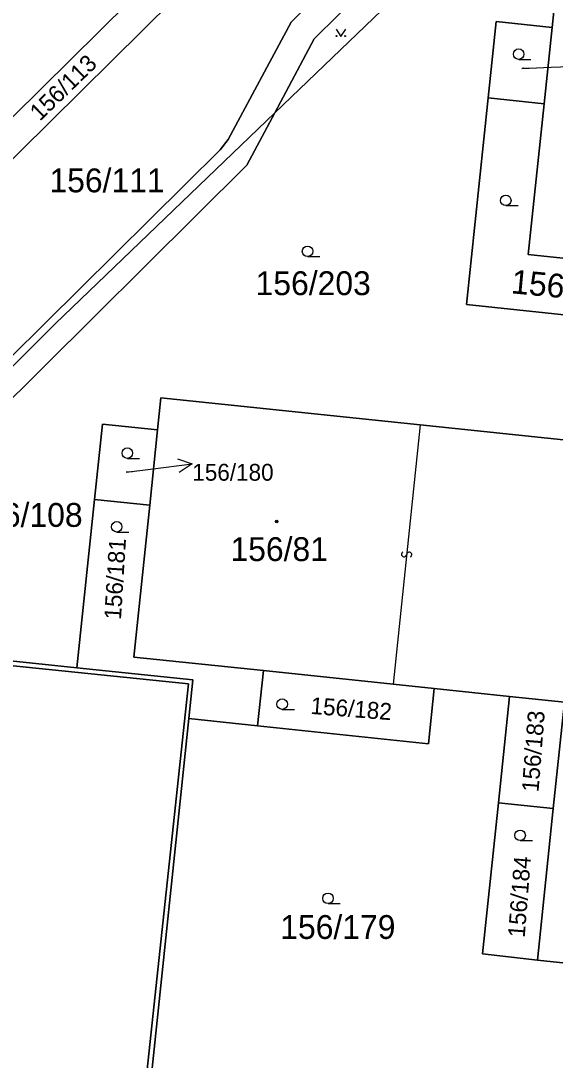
# Model space of a CAD drawing. Extents: x -598233 to -596890, y -1157848 to -1156431.
# Drawn here: x -597749.4 to -597711.3, y -1156820.9 to -1156746.8 of the extents above; entities that cross this region are included whole.
import ezdxf

# ---------------------------------------------------------------- set-up
doc = ezdxf.new("R2010")
doc.units = 0
for name, color, linetype in [('Level 1', 7, 'Continuous'), ('Level 13', 7, 'Continuous'), ('Level 3', 7, 'Continuous'), ('Level 4', 7, 'Continuous'), ('Level 5', 7, 'Continuous'), ('Level 57', 7, 'Continuous'), ('Level 60', 7, 'Continuous')]:
    doc.layers.add(name, color=color, linetype=linetype)

msp = doc.modelspace()

# ---------------------------------------------------------------- linework, layer by layer
at = {"layer": 'Level 1'}
for points in [[(-597750.17, -1156770.82), (-597735.18, -1156755.99), (-597734.6, -1156755.26), (-597730.11, -1156746.9), (-597683.93, -1156701.31), (-597681.14, -1156698.43), (-597679.19, -1156696.78), (-597678.75, -1156696.58)], [(-597760.41, -1156763.93), (-597733.37, -1156737.22), (-597732.06, -1156734.8), (-597732.17, -1156732.25)], [(-597717.97, -1156737.89), (-597718.07, -1156737.79), (-597728.48, -1156748.08), (-597731.29, -1156753.36)], [(-597731.29, -1156753.36), (-597716.61, -1156739.26), (-597717.97, -1156737.89)], [(-597731.89, -1156738.74), (-597756.11, -1156762.68)], [(-597711.51, -1156747.26), (-597711.27, -1156744.96), (-597692.75, -1156746.9)], [(-597716.06, -1156752.28), (-597715.49, -1156746.85), (-597711.51, -1156747.26)], [(-597712.08, -1156752.7), (-597711.51, -1156747.26)], [(-597704.38, -1156768.41), (-597717.61, -1156767.02), (-597716.06, -1156752.28)], [(-597716.06, -1156752.28), (-597712.08, -1156752.7)], [(-597712.08, -1156752.7), (-597713.21, -1156763.46), (-597703.96, -1156764.43)], [(-597731.29, -1156753.36), (-597733.27, -1156757.08), (-597751.4, -1156775.05), (-597757.86, -1156784.17), (-597764.59, -1156790.9)], [(-597753.8, -1156775.21), (-597746.94, -1156768.39), (-597731.29, -1156753.36)], [(-597739.65, -1156775.95), (-597739.41, -1156773.66), (-597720.91, -1156775.59)], [(-597744.14, -1156780.92), (-597743.58, -1156775.54), (-597739.65, -1156775.95)], [(-597720.91, -1156775.59), (-597691.18, -1156778.7)], [(-597740.21, -1156781.33), (-597739.65, -1156775.95)], [(-597744.14, -1156780.92), (-597745.4, -1156792.91)], [(-597744.14, -1156780.92), (-597740.21, -1156781.33)], [(-597732.1, -1156793.12), (-597741.35, -1156792.15), (-597740.21, -1156781.33)], [(-597764.59, -1156790.9), (-597745.4, -1156792.91)], [(-597768.59, -1156802.39), (-597768.42, -1156802.41), (-597767.74, -1156796.33), (-597761.55, -1156791.58), (-597737.44, -1156794.07), (-597740.62, -1156823.77), (-597742.4, -1156823.59)], [(-597745.4, -1156792.91), (-597737.13, -1156793.77), (-597737.42, -1156796.53)], [(-597732.51, -1156797.05), (-597732.1, -1156793.12)], [(-597732.1, -1156793.12), (-597722.85, -1156794.09)], [(-597722.85, -1156794.09), (-597719.92, -1156794.4)], [(-597732.51, -1156797.05), (-597720.33, -1156798.33), (-597719.92, -1156794.4)], [(-597719.92, -1156794.4), (-597714.54, -1156794.96)], [(-597714.54, -1156794.96), (-597715.34, -1156802.54)], [(-597714.54, -1156794.96), (-597710.62, -1156795.37)], [(-597711.42, -1156802.96), (-597710.62, -1156795.37)], [(-597737.42, -1156796.53), (-597740.29, -1156823.96)], [(-597737.42, -1156796.53), (-597732.51, -1156797.05)], [(-597715.34, -1156802.54), (-597716.47, -1156813.31), (-597712.55, -1156813.77)], [(-597715.34, -1156802.54), (-597711.42, -1156802.96)], [(-597712.55, -1156813.77), (-597711.42, -1156802.96)], [(-597694.02, -1156815.41), (-597694.05, -1156815.71), (-597712.55, -1156813.77)]]:
    msp.add_lwpolyline(points, dxfattribs=at)
at = {"layer": 'Level 13'}
for centre, start, end in [((-597722.063, -1156784.82), 121.17184, 353.76184), ((-597721.697, -1156784.861), 301.3863, 173.48429)]:
    msp.add_arc(centre, 0.184, start, end, dxfattribs=at)
at = {"layer": 'Level 3'}
msp.add_lwpolyline([(-597720.91, -1156775.59), (-597722.85, -1156794.09)], dxfattribs=at)
at = {"layer": 'Level 5'}
for p, q in [((-597713.89, -1156749.54), (-597713.015, -1156749.54)), ((-597714.81, -1156759.97), (-597713.935, -1156759.97)), ((-597728.95, -1156763.6), (-597728.075, -1156763.6)), ((-597741.8, -1156777.99), (-597740.925, -1156777.99)), ((-597742.56, -1156783.24), (-597741.685, -1156783.24)), ((-597730.76, -1156795.88), (-597729.885, -1156795.88)), ((-597713.79, -1156805.24), (-597712.915, -1156805.24)), ((-597727.49, -1156809.73), (-597726.615, -1156809.73))]:
    msp.add_line(p, q, dxfattribs=at)
msp.add_lwpolyline([(-597726.911, -1156747.4), (-597726.57, -1156747.91), (-597726.23, -1156747.4)], dxfattribs=at)
for centre, radius in [((-597726.876, -1156747.876), 0.034), ((-597726.265, -1156747.876), 0.034), ((-597713.89, -1156749.165), 0.375), ((-597714.81, -1156759.595), 0.375), ((-597728.95, -1156763.225), 0.375), ((-597741.8, -1156777.615), 0.375), ((-597731.15, -1156782.49), 0.09), ((-597731.15, -1156782.49), 0.0521), ((-597742.56, -1156782.865), 0.375), ((-597730.76, -1156795.505), 0.375), ((-597713.79, -1156804.865), 0.375), ((-597727.49, -1156809.355), 0.375)]:
    msp.add_circle(centre, radius, dxfattribs=at)
at = {"layer": 'Level 57'}
for p, q in [((-597713.66, -1156750.19), (-597711.577, -1156750.104)), ((-597711.577, -1156750.104), (-597708.58, -1156749.98)), ((-597740.146, -1156778.759), (-597737.17, -1156778.38)), ((-597741.88, -1156778.98), (-597740.146, -1156778.759))]:
    msp.add_line(p, q, dxfattribs=at)
msp.add_lwpolyline([(-597738.225, -1156778.01), (-597737.17, -1156778.38), (-597738.099, -1156779.002)], dxfattribs=at)
at = {"layer": 'Level 60'}
for points in [[(-597752.83, -1156773.83), (-597750.17, -1156770.82), (-597735.18, -1156755.99), (-597734.6, -1156755.26), (-597730.11, -1156746.9), (-597683.93, -1156701.31), (-597681.14, -1156698.43), (-597679.19, -1156696.78), (-597678.75, -1156696.58), (-597675.04, -1156699.81), (-597675.83, -1156699.36), (-597676.94, -1156699.05), (-597678.16, -1156699.1), (-597679.43, -1156699.58), (-597680.62, -1156700.99), (-597705.61, -1156725.68), (-597717.97, -1156737.89), (-597718.07, -1156737.79), (-597728.48, -1156748.08), (-597731.29, -1156753.36), (-597746.94, -1156768.39), (-597753.8, -1156775.21)], [(-597756.11, -1156762.68), (-597756.95, -1156763.31), (-597758, -1156763.78), (-597759.75, -1156763.98), (-597760.41, -1156763.93), (-597733.37, -1156737.22), (-597732.06, -1156734.8), (-597732.17, -1156732.25), (-597730.57, -1156730.67), (-597729.92, -1156732.43), (-597729.82, -1156733.16), (-597730.03, -1156735.4), (-597730.68, -1156737.11), (-597731.89, -1156738.74)], [(-597718.07, -1156737.79), (-597717.97, -1156737.89), (-597716.61, -1156739.26), (-597731.29, -1156753.36), (-597728.48, -1156748.08)], [(-597665.43, -1156753.24), (-597661.81, -1156755.91), (-597663.15, -1156768.63), (-597663.38, -1156770.88), (-597663.95, -1156776.26), (-597665.06, -1156786.8), (-597665.09, -1156787.1), (-597683.58, -1156785.16), (-597681.65, -1156766.76), (-597689.84, -1156765.9), (-597691.75, -1156765.7), (-597694.73, -1156765.39), (-597703.96, -1156764.43), (-597713.21, -1156763.46), (-597712.08, -1156752.7), (-597711.51, -1156747.26), (-597711.27, -1156744.96), (-597692.75, -1156746.9), (-597670.98, -1156749.18)], [(-597716.06, -1156752.28), (-597715.49, -1156746.85), (-597711.51, -1156747.26), (-597712.08, -1156752.7)], [(-597704.38, -1156768.41), (-597717.61, -1156767.02), (-597716.06, -1156752.28), (-597712.08, -1156752.7), (-597713.21, -1156763.46), (-597703.96, -1156764.43)], [(-597691.18, -1156778.7), (-597691.81, -1156784.71), (-597692.48, -1156791.15), (-597693.1, -1156797.1), (-597692.11, -1156797.21), (-597692.35, -1156799.52), (-597692.92, -1156804.9), (-597694.02, -1156815.41), (-597694.05, -1156815.71), (-597712.55, -1156813.77), (-597711.42, -1156802.96), (-597710.62, -1156795.37), (-597714.54, -1156794.96), (-597719.92, -1156794.4), (-597722.85, -1156794.09), (-597732.1, -1156793.12), (-597741.35, -1156792.15), (-597740.21, -1156781.33), (-597739.65, -1156775.95), (-597739.41, -1156773.66), (-597720.91, -1156775.59)], [(-597744.14, -1156780.92), (-597743.58, -1156775.54), (-597739.65, -1156775.95), (-597740.21, -1156781.33)], [(-597744.14, -1156780.92), (-597740.21, -1156781.33), (-597741.35, -1156792.15), (-597732.1, -1156793.12), (-597732.51, -1156797.05), (-597737.42, -1156796.53), (-597737.13, -1156793.77), (-597745.4, -1156792.91)], [(-597768.59, -1156802.39), (-597768.42, -1156802.41), (-597767.74, -1156796.33), (-597761.55, -1156791.58), (-597737.44, -1156794.07), (-597740.62, -1156823.77), (-597742.4, -1156823.59), (-597752.08, -1156822.59), (-597752.1, -1156822.76), (-597762.12, -1156821.71), (-597767.49, -1156821.15), (-597770.56, -1156820.83), (-597769.4, -1156809.95)], [(-597720.33, -1156798.33), (-597732.51, -1156797.05), (-597732.1, -1156793.12), (-597722.85, -1156794.09), (-597719.92, -1156794.4)], [(-597715.34, -1156802.54), (-597714.54, -1156794.96), (-597710.62, -1156795.37), (-597711.42, -1156802.96)], [(-597716.47, -1156813.31), (-597715.34, -1156802.54), (-597711.42, -1156802.96), (-597712.55, -1156813.77)]]:
    msp.add_lwpolyline(points, close=True, dxfattribs=at)
for points in [[(-597683.93, -1156701.31), (-597730.11, -1156746.9), (-597734.6, -1156755.26), (-597735.18, -1156755.99), (-597750.17, -1156770.82)], [(-597691.18, -1156778.7), (-597720.91, -1156775.59), (-597739.41, -1156773.66), (-597739.65, -1156775.95), (-597743.58, -1156775.54), (-597744.14, -1156780.92), (-597745.4, -1156792.91), (-597764.59, -1156790.9), (-597757.86, -1156784.17), (-597751.4, -1156775.05), (-597733.27, -1156757.08), (-597731.29, -1156753.36), (-597716.61, -1156739.26), (-597717.97, -1156737.89), (-597705.61, -1156725.68)], [(-597733.37, -1156737.22), (-597760.41, -1156763.93), (-597761.74, -1156763.35), (-597762.97, -1156762.45), (-597775.48, -1156749.77), (-597776.15, -1156748.94), (-597776.61, -1156747.97), (-597776.85, -1156746.93), (-597776.86, -1156745.86)], [(-597756.11, -1156762.68), (-597731.89, -1156738.74)], [(-597711.27, -1156744.96), (-597711.51, -1156747.26), (-597715.49, -1156746.85), (-597716.06, -1156752.28), (-597717.61, -1156767.02), (-597704.38, -1156768.41)], [(-597753.8, -1156775.21), (-597746.94, -1156768.39), (-597731.29, -1156753.36), (-597733.27, -1156757.08), (-597751.4, -1156775.05)], [(-597756.23, -1156836.53), (-597780.11, -1156820.68), (-597779.01, -1156810.19), (-597784.82, -1156806.44), (-597775.77, -1156797.6), (-597772.94, -1156797.65), (-597771.43, -1156797.65), (-597764.59, -1156790.9), (-597745.4, -1156792.91), (-597737.13, -1156793.77), (-597737.42, -1156796.53), (-597740.29, -1156823.96)], [(-597740.62, -1156823.77), (-597737.44, -1156794.07), (-597761.55, -1156791.58), (-597767.74, -1156796.33), (-597768.42, -1156802.41), (-597768.59, -1156802.39), (-597774.02, -1156801.82), (-597774.82, -1156809.38), (-597775.98, -1156820.26), (-597770.56, -1156820.83), (-597767.49, -1156821.15)], [(-597704.74, -1156827.52), (-597721.14, -1156825.81), (-597739.57, -1156823.88), (-597739.59, -1156824.03), (-597740.29, -1156823.96), (-597737.42, -1156796.53), (-597732.51, -1156797.05), (-597720.33, -1156798.33), (-597719.92, -1156794.4), (-597714.54, -1156794.96), (-597715.34, -1156802.54), (-597716.47, -1156813.31), (-597712.55, -1156813.77), (-597694.05, -1156815.71)]]:
    msp.add_lwpolyline(points, dxfattribs=at)

# ---------------------------------------------------------------- texts
at = {"layer": 'Level 4'}
for s, height, rotation, p in [('156/113', 1.2, 44.1, (-597748.047, -1156753.993)), ('156/199', 1.7, 354.6, (-597714.477, -1156766.214)), ('156/181', 1.2, 86.4, (-597742.26, -1156789.51)), ('156/182', 1.2, 355.5, (-597728.77, -1156796.201)), ('156/183', 1.2, 85.5, (-597712.479, -1156801.808)), ('156/184', 1.2, 85.5, (-597713.465, -1156812.184))]:
    msp.add_text(s, height=height, rotation=rotation, dxfattribs=at).set_placement(p)
for s, height, p in [('156/200', 0.1, (-597713.66, -1156750.19)), ('156/111', 1.7, (-597747.359, -1156759.02)), ('156/203', 1.7, (-597732.655, -1156766.35)), ('156/180', 0.1, (-597741.88, -1156778.98)), ('156/81', 1.7, (-597734.448, -1156785.31)), ('156/179', 1.7, (-597730.897, -1156812.25))]:
    msp.add_text(s, height=height, dxfattribs=at).set_placement(p)
at = {"layer": 'Level 57'}
for s, height, p in [('156/180', 1.2, (-597737.17, -1156779.58)), ('156/108', 1.7, (-597753.21, -1156782.87))]:
    msp.add_text(s, height=height, dxfattribs=at).set_placement(p)

doc.saveas('drawing.dxf')
